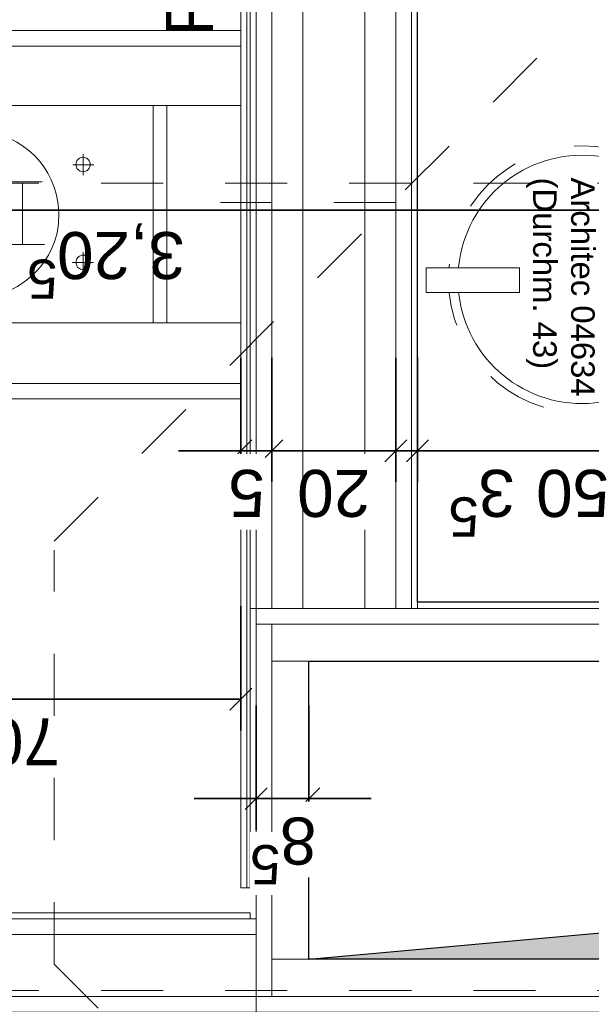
# Model space of a CAD drawing. Header units: metres. Extents: x -13 to 93, y -119 to 25.
# Tile 394 of 656: x 29.644 to 30.565, y -32.422 to -30.837. Entities that reach past the tile are written whole.
import ezdxf

# ---------------------------------------------------------------- set-up
doc = ezdxf.new("R2010")
doc.units = ezdxf.units.M
doc.header["$LTSCALE"] = 0.00508
doc.header["$PDMODE"] = 1
doc.header["$PDSIZE"] = -2
doc.linetypes.add('STYLE_05', pattern=[0.19684, 0.069505, -0.127335])
doc.linetypes.add('STYLE_06', pattern=[1.0537, 0.590515, -0.19684, 0.069505, -0.19684])
doc.layers.get('0').update_dxf_attribs({"lineweight": 18})
for name, color, linetype, lineweight in [('3-4-0 Innenwände', 7, 'Continuous', 35), ('3-4-2-2 NTragIW GK', 7, 'Continuous', 35), ('3-4-5 IWBekleidungen', 7, 'Continuous', 25), ('3-5-1-1 DeckenDurchb', 7, 'Continuous', 25), ('4-1-1 Abwasseranlgn', 7, 'Continuous', 25), ('4-1-2-1 Sanitärobjekte', 7, 'Continuous', 25), ('6-1-0 Ausstattung', 7, 'Continuous', 25), ('Bemaßung', 7, 'Continuous', 18), ('Keine', 7, 'Continuous', 18), ('Plan-Achsen-Fassade', 1, 'STYLE_06', 18), ('Plan-Text', 7, 'Continuous', 13), ('Plan-Text-Hinweis', 7, 'Continuous', 13)]:
    doc.layers.add(name, color=color, linetype=linetype, lineweight=lineweight)
doc.layers.get('0').freeze()
doc.styles.add('Arial', font='ARIAL.TTF')
doc.dimstyles.new('MTZ_200', dxfattribs={"dimtxt": 0.075762, "dimasz": 0.000706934, "dimexe": 0.001, "dimexo": 0.003, "dimgap": 0.0001, "dimtad": 1, "dimdec": 4, "dimzin": 11, "dimtxsty": 'Arial', "dimblk": 'VW_SLASH', "dimcen": 0, "dimdle": 0.001, "dimazin": 0, "dimtfac": 1, "dimtdec": 4, "dimtix": 1, "dimtmove": 0, "dimatfit": 0, "dimldrblk": 'VW_FILLEDARROW', "dimfxl": 0, "dimfrac": 2, "dimtolj": 1, "dimtzin": 11, "dimarcsym": 0})

# ---------------------------------------------------------------- blocks, each defined once
blk = doc.blocks.new('*U71')
at = {"layer": '4-1-2-1 Sanitärobjekte', "color": 7, "linetype": 'STYLE_05', "lineweight": 18}
blk.add_circle((0, 0), 0.215, dxfattribs=at)
at = {"layer": '4-1-2-1 Sanitärobjekte', "color": 7, "linetype": 'Continuous', "lineweight": 18}
blk.add_circle((0, 0), 0.2, dxfattribs=at)
at = {"color": 7, "linetype": 'Continuous', "lineweight": 18}
blk.add_wipeout([(-0.0187, -0.101), (0.0213, -0.101), (0.0213, -0.251), (-0.0187, -0.251)], dxfattribs=at).dxf.layer = '4-1-2-1 Sanitärobjekte'
at = {"layer": '4-1-2-1 Sanitärobjekte', "color": 7, "linetype": 'Continuous', "lineweight": 18}
blk.add_lwpolyline([(-0.0187, -0.101), (0.0213, -0.101), (0.0213, -0.251), (-0.0187, -0.251)], close=True, dxfattribs=at)
blk = doc.blocks.new('einbauwaschtisch_duravit_architec_04634')
at = {"layer": 'Keine', "color": 7, "insert": (-0.1641, 0.0816), "char_height": 0.037881, "attachment_point": 1, "line_spacing_factor": 0.970546, "style": 'Arial'}
blk.add_mtext('Duravit\\PArchitec 04634\\P(Durchm. 43)', dxfattribs=at)
at = {"layer": '4-1-2-1 Sanitärobjekte', "color": 7}
blk.add_blockref('*U71', (0, 0), dxfattribs=at)
blk = doc.blocks.new('*D104')
at = {"layer": 'Bemaßung', "color": 0, "linetype": 'Continuous', "lineweight": -2}
for p, q in [((2.615, -4.9187), (2.615, -4.7187)), ((3.115, -4.9187), (3.115, -4.7187)), ((2.615, -4.7687), (2.665, -4.7687)), ((3.115, -4.7687), (2.615, -4.7687)), ((3.065, -4.7687), (3.115, -4.7687))]:
    blk.add_line(p, q, dxfattribs=at)
at = {"layer": 'Bemaßung', "color": 0, "linetype": 'Continuous', "lineweight": 20}
for p, q in [((2.6327, -4.751), (2.5973, -4.7864)), ((3.0973, -4.7864), (3.1327, -4.751))]:
    blk.add_line(p, q, dxfattribs=at)
at = {"layer": 'Defpoints', "color": 0, "lineweight": 0}
for p in [(3.115, -4.7687), (2.615, -5.0974), (3.115, -5.1106)]:
    blk.add_point(p, dxfattribs=at)
at = {"color": 0, "linetype": 'Continuous', "lineweight": -2}
blk.add_wipeout([(2.8063, -4.764), (2.9237, -4.764), (2.9237, -4.642), (2.8063, -4.642)], dxfattribs=at).dxf.layer = 'Bemaßung'
at = {"layer": 'Bemaßung', "color": 0, "insert": (2.8063, -4.6625), "char_height": 0.07576, "attachment_point": 1, "line_spacing_factor": 0.967741, "style": 'Arial'}
blk.add_mtext('50', dxfattribs=at)
blk = doc.blocks.new('VW_FILLEDARROW')
at = {"color": 0, "lineweight": -2}
blk.add_solid([(0, 0), (0, 0), (0, 0)], dxfattribs=at)
blk = doc.blocks.new('VW_SLASH')
at = {"color": 0, "linetype": 'ByBlock', "lineweight": -2}
blk.add_line((0, 0), (-1, 0), dxfattribs=at)
at = {"color": 0, "linetype": 'ByBlock', "lineweight": 20}
blk.add_line((0, 0), (0, 0), dxfattribs=at)
blk = doc.blocks.new('*D106')
at = {"layer": 'Bemaßung', "color": 0, "linetype": 'Continuous', "lineweight": -2}
for p, q in [((3.4, -4.5187), (3.4, -4.3187)), ((4.0998, -4.5187), (4.0998, -4.3187)), ((3.4, -4.3687), (3.45, -4.3687)), ((4.0998, -4.3687), (3.4, -4.3687)), ((4.0498, -4.3687), (4.0998, -4.3687))]:
    blk.add_line(p, q, dxfattribs=at)
at = {"layer": 'Bemaßung', "color": 0, "linetype": 'Continuous', "lineweight": 20}
for p, q in [((3.4177, -4.351), (3.3823, -4.3864)), ((4.0821, -4.3864), (4.1175, -4.351))]:
    blk.add_line(p, q, dxfattribs=at)
at = {"layer": 'Defpoints', "color": 0, "lineweight": 0}
for p in [(4.0998, -4.3687), (4.0998, -4.8706), (3.4, -5.1393)]:
    blk.add_point(p, dxfattribs=at)
at = {"color": 0, "linetype": 'Continuous', "lineweight": -2}
blk.add_wipeout([(3.6912, -4.364), (3.8086, -4.364), (3.8086, -4.242), (3.6912, -4.242)], dxfattribs=at).dxf.layer = 'Bemaßung'
at = {"layer": 'Bemaßung', "color": 0, "insert": (3.6912, -4.2625), "char_height": 0.07576, "attachment_point": 1, "line_spacing_factor": 0.967741, "style": 'Arial'}
blk.add_mtext('70', dxfattribs=at)
blk = doc.blocks.new('*D117')
at = {"layer": 'Bemaßung', "color": 0, "linetype": 'Continuous', "lineweight": -2}
for p, q in [((3.15, -4.9187), (3.15, -4.7187)), ((3.35, -4.9187), (3.35, -4.7187)), ((3.15, -4.7687), (3.2, -4.7687)), ((3.35, -4.7687), (3.15, -4.7687)), ((3.3, -4.7687), (3.35, -4.7687))]:
    blk.add_line(p, q, dxfattribs=at)
at = {"layer": 'Bemaßung', "color": 0, "linetype": 'Continuous', "lineweight": 20}
for p, q in [((3.1677, -4.751), (3.1323, -4.7864)), ((3.3323, -4.7864), (3.3677, -4.751))]:
    blk.add_line(p, q, dxfattribs=at)
at = {"layer": 'Defpoints', "color": 0, "lineweight": 0}
for p in [(3.35, -4.7687), (3.35, -4.974), (3.15, -5.045)]:
    blk.add_point(p, dxfattribs=at)
at = {"color": 0, "linetype": 'Continuous', "lineweight": -2}
blk.add_wipeout([(3.1913, -4.764), (3.3087, -4.764), (3.3087, -4.642), (3.1913, -4.642)], dxfattribs=at).dxf.layer = 'Bemaßung'
at = {"layer": 'Bemaßung', "color": 0, "insert": (3.1913, -4.6625), "char_height": 0.07576, "attachment_point": 1, "line_spacing_factor": 0.967741, "style": 'Arial'}
blk.add_mtext('20', dxfattribs=at)
blk = doc.blocks.new('*D118')
at = {"layer": 'Bemaßung', "color": 0, "linetype": 'Continuous', "lineweight": -2}
for p, q in [((3.115, -4.9187), (3.115, -4.7187)), ((3.15, -4.9187), (3.15, -4.7187)), ((3.115, -4.7687), (2.9583, -4.7687)), ((3.065, -4.7687), (3.115, -4.7687)), ((3.115, -4.7687), (3.15, -4.7687)), ((3.15, -4.7687), (3.2, -4.7687))]:
    blk.add_line(p, q, dxfattribs=at)
at = {"layer": 'Bemaßung', "color": 0, "linetype": 'Continuous', "lineweight": 20}
for p, q in [((3.1327, -4.751), (3.0973, -4.7864)), ((3.1323, -4.7864), (3.1677, -4.751))]:
    blk.add_line(p, q, dxfattribs=at)
at = {"layer": 'Defpoints', "color": 0, "lineweight": 0}
for p in [(3.115, -4.7687), (3.115, -4.8332), (3.15, -4.9925)]:
    blk.add_point(p, dxfattribs=at)
at = {"color": 0, "linetype": 'Continuous', "lineweight": -2}
blk.add_wipeout([(2.9583, -4.764), (3.0168, -4.764), (3.0168, -4.642), (2.9583, -4.642)], dxfattribs=at).dxf.layer = 'Bemaßung'
at = {"layer": 'Bemaßung', "color": 0, "insert": (2.9583, -4.6625), "char_height": 0.0758, "attachment_point": 1, "line_spacing_factor": 0.967741, "style": 'Arial'}
blk.add_mtext('3', dxfattribs=at)
at = {"color": 0, "linetype": 'Continuous', "lineweight": -2}
blk.add_wipeout([(3.0162, -4.715), (3.0653, -4.715), (3.0653, -4.6137), (3.0162, -4.6137)], dxfattribs=at).dxf.layer = 'Bemaßung'
at = {"layer": 'Bemaßung', "color": 0, "insert": (3.0407, -4.6309), "char_height": 0.0631, "attachment_point": 2, "line_spacing_factor": 0.967741, "style": 'Arial'}
blk.add_mtext('5', dxfattribs=at)
blk = doc.blocks.new('*D119')
at = {"layer": 'Bemaßung', "color": 0, "linetype": 'Continuous', "lineweight": -2}
for p, q in [((3.35, -4.9187), (3.35, -4.7187)), ((3.4, -4.9187), (3.4, -4.7187)), ((3.35, -4.7687), (3.25, -4.7687)), ((3.4, -4.7687), (3.35, -4.7687)), ((3.4, -4.7687), (3.5, -4.7687))]:
    blk.add_line(p, q, dxfattribs=at)
at = {"layer": 'Bemaßung', "color": 0, "linetype": 'Continuous', "lineweight": 20}
for p, q in [((3.3323, -4.7864), (3.3677, -4.751)), ((3.4177, -4.751), (3.3823, -4.7864))]:
    blk.add_line(p, q, dxfattribs=at)
at = {"layer": 'Defpoints', "color": 0, "lineweight": 0}
for p in [(3.35, -4.7687), (3.35, -5.045), (3.4, -5.1393)]:
    blk.add_point(p, dxfattribs=at)
at = {"color": 0, "linetype": 'Continuous', "lineweight": -2}
blk.add_wipeout([(3.3609, -4.764), (3.4195, -4.764), (3.4195, -4.642), (3.3609, -4.642)], dxfattribs=at).dxf.layer = 'Bemaßung'
at = {"layer": 'Bemaßung', "color": 0, "insert": (3.3609, -4.6625), "char_height": 0.0758, "attachment_point": 1, "line_spacing_factor": 0.967741, "style": 'Arial'}
blk.add_mtext('5', dxfattribs=at)
blk = doc.blocks.new('*U143')
at = {"layer": '4-1-2-1 Sanitärobjekte', "color": 7, "lineweight": 18}
for p, q in [((-0.0239, 0.6978), (-0.0341, 0.696)), ((-0.0151, 0.699), (-0.0239, 0.6978)), ((-0.0077, 0.6996), (-0.0151, 0.699)), ((-0.0022, 0.6999), (-0.0077, 0.6996)), ((0.0013, 0.7), (-0.0022, 0.6999)), ((0.0025, 0.7), (0.0013, 0.7)), ((0.003, 0.7), (0.0042, 0.7)), ((0.0042, 0.7), (0.0076, 0.6999)), ((0.0076, 0.6999), (0.0129, 0.6996)), ((0.0129, 0.6996), (0.02, 0.699)), ((0.02, 0.699), (0.0286, 0.6978)), ((0.0286, 0.6978), (0.0384, 0.696)), ((-0.07, 0.6853), (-0.0829, 0.6796)), ((-0.0574, 0.6899), (-0.07, 0.6853)), ((-0.0453, 0.6934), (-0.0574, 0.6899)), ((-0.0341, 0.696), (-0.0453, 0.6934)), ((0.0384, 0.696), (0.0493, 0.6934)), ((0.0493, 0.6934), (0.061, 0.6899)), ((0.061, 0.6899), (0.0731, 0.6854)), ((0.0731, 0.6854), (0.0856, 0.6796)), ((-0.0958, 0.6725), (-0.1086, 0.6638)), ((-0.0829, 0.6796), (-0.0958, 0.6725)), ((0.0856, 0.6796), (0.0982, 0.6725)), ((0.0982, 0.6725), (0.1106, 0.6639)), ((-0.121, 0.6536), (-0.1327, 0.6416)), ((-0.1086, 0.6638), (-0.121, 0.6536)), ((-0.0534, 0.6515), (-0.0626, 0.6473)), ((-0.0444, 0.6548), (-0.0534, 0.6515)), ((-0.0359, 0.6574), (-0.0444, 0.6548)), ((-0.0278, 0.6594), (-0.0359, 0.6574)), ((-0.0204, 0.6608), (-0.0278, 0.6594)), ((-0.0137, 0.6617), (-0.0204, 0.6608)), ((-0.0079, 0.6623), (-0.0137, 0.6617)), ((-0.0032, 0.6625), (-0.0079, 0.6623)), ((0.0003, 0.6626), (-0.0032, 0.6625)), ((0.0025, 0.6626), (0.0003, 0.6626)), ((0.0033, 0.6626), (0.0025, 0.6626)), ((0.004, 0.6633), (0.0047, 0.6633)), ((0.0047, 0.6633), (0.0068, 0.6633)), ((0.0068, 0.6633), (0.0101, 0.6632)), ((0.0101, 0.6632), (0.0145, 0.6629)), ((0.0145, 0.6629), (0.0198, 0.6623)), ((0.0198, 0.6623), (0.0261, 0.6614)), ((0.0261, 0.6614), (0.033, 0.6599)), ((0.033, 0.6599), (0.0406, 0.6579)), ((0.0406, 0.6579), (0.0486, 0.6553)), ((0.0486, 0.6553), (0.057, 0.6519)), ((0.057, 0.6519), (0.0656, 0.6476)), ((0.1106, 0.6639), (0.1226, 0.6536)), ((0.1226, 0.6536), (0.1339, 0.6416)), ((-0.1327, 0.6416), (-0.1435, 0.6277)), ((-0.0811, 0.636), (-0.0901, 0.6288)), ((-0.0718, 0.6422), (-0.0811, 0.636)), ((-0.0626, 0.6473), (-0.0718, 0.6422)), ((0.0656, 0.6476), (0.0744, 0.6424)), ((0.0744, 0.6424), (0.0831, 0.6363)), ((0.0831, 0.6363), (0.0917, 0.629)), ((0.1339, 0.6416), (0.1443, 0.6277)), ((-0.1435, 0.6277), (-0.1531, 0.6118)), ((-0.0989, 0.6203), (-0.1072, 0.6106)), ((-0.0901, 0.6288), (-0.0989, 0.6203)), ((0.0917, 0.629), (0.1, 0.6205)), ((0.1, 0.6205), (0.1079, 0.6107)), ((0.1443, 0.6277), (0.1537, 0.6118)), ((-0.1531, 0.6118), (-0.1613, 0.5937)), ((-0.1072, 0.6106), (-0.1149, 0.5994)), ((0.1079, 0.6107), (0.1153, 0.5995)), ((0.1537, 0.6118), (0.1616, 0.5937)), ((-0.1613, 0.5937), (-0.1679, 0.5732)), ((-0.1219, 0.5868), (-0.1281, 0.5726)), ((-0.1149, 0.5994), (-0.1219, 0.5868)), ((0.1153, 0.5995), (0.1221, 0.5868)), ((0.1221, 0.5868), (0.1281, 0.5726)), ((0.1616, 0.5937), (0.168, 0.5732)), ((-0.1679, 0.5732), (-0.1725, 0.5503)), ((-0.1281, 0.5726), (-0.1332, 0.5568)), ((0.1281, 0.5726), (0.1332, 0.5568)), ((0.168, 0.5732), (0.1725, 0.5503)), ((-0.1332, 0.5568), (-0.1353, 0.5483)), ((0.1332, 0.5568), (0.1353, 0.5483)), ((-0.1725, 0.5503), (-0.175, 0.5247)), ((-0.1369, 0.5392), (-0.1381, 0.5295)), ((-0.1353, 0.5483), (-0.1369, 0.5392)), ((0.1353, 0.5483), (0.1369, 0.5392)), ((0.1369, 0.5392), (0.1381, 0.5296)), ((0.1725, 0.5503), (0.175, 0.5247)), ((-0.175, 0.5237), (-0.175, 0)), ((-0.1381, 0.5295), (-0.1389, 0.5194)), ((0.1381, 0.5296), (0.1389, 0.5196)), ((0.175, 0.5237), (0.175, 0)), ((-0.1395, 0.5089), (-0.1397, 0.4982)), ((-0.1389, 0.5194), (-0.1395, 0.5089)), ((0.1389, 0.5196), (0.1395, 0.5092)), ((0.1395, 0.5092), (0.1397, 0.4987)), ((-0.1397, 0.4982), (-0.1397, 0.4875)), ((0.1397, 0.4987), (0.1398, 0.4881)), ((-0.1397, 0.4875), (-0.1395, 0.4767)), ((-0.1395, 0.4767), (-0.1391, 0.4662)), ((0.1395, 0.4775), (0.1392, 0.4671)), ((0.1398, 0.4881), (0.1395, 0.4775)), ((-0.1391, 0.4662), (-0.1386, 0.4559)), ((0.1392, 0.4671), (0.1386, 0.4569)), ((-0.1386, 0.4559), (-0.1379, 0.4459)), ((-0.1379, 0.4459), (-0.1372, 0.4365)), ((-0.0449, 0.4431), (-0.042, 0.4449)), ((-0.042, 0.4449), (-0.0389, 0.4467)), ((-0.0389, 0.4467), (-0.0355, 0.4485)), ((-0.0355, 0.4485), (-0.0318, 0.4502)), ((-0.0318, 0.4502), (-0.0278, 0.4518)), ((-0.0278, 0.4518), (-0.0236, 0.4532)), ((-0.0236, 0.4532), (-0.0191, 0.4545)), ((-0.0191, 0.4545), (-0.0143, 0.4555)), ((-0.0143, 0.4555), (-0.0093, 0.4563)), ((-0.0093, 0.4563), (-0.004, 0.4568)), ((-0.004, 0.4568), (0.0016, 0.457)), ((0.0071, 0.4568), (0.0016, 0.457)), ((0.0124, 0.4563), (0.0071, 0.4568)), ((0.0175, 0.4555), (0.0124, 0.4563)), ((0.0222, 0.4545), (0.0175, 0.4555)), ((0.0268, 0.4532), (0.0222, 0.4545)), ((0.031, 0.4518), (0.0268, 0.4532)), ((0.035, 0.4502), (0.031, 0.4518)), ((0.0387, 0.4485), (0.035, 0.4502)), ((0.0421, 0.4467), (0.0387, 0.4485)), ((0.0452, 0.4449), (0.0421, 0.4467)), ((0.0481, 0.4431), (0.0452, 0.4449)), ((0.1379, 0.4472), (0.1372, 0.4379)), ((0.1386, 0.4569), (0.1379, 0.4472)), ((-0.1372, 0.4365), (-0.1363, 0.4278)), ((-0.0573, 0.4328), (-0.0571, 0.433)), ((-0.0571, 0.433), (-0.0567, 0.4335)), ((-0.0567, 0.4335), (-0.0559, 0.4343)), ((-0.0559, 0.4343), (-0.0548, 0.4353)), ((-0.0548, 0.4353), (-0.0534, 0.4366)), ((-0.0534, 0.4366), (-0.0517, 0.438)), ((-0.0517, 0.438), (-0.0497, 0.4396)), ((-0.0497, 0.4396), (-0.0475, 0.4413)), ((-0.0489, 0.3159), (-0.0489, 0.436)), ((-0.0475, 0.4413), (-0.0449, 0.4431)), ((0.0506, 0.4413), (0.0481, 0.4431)), ((0.0529, 0.4396), (0.0506, 0.4413)), ((0.0521, 0.4402), (0.0521, 0.3201)), ((0.0549, 0.438), (0.0529, 0.4396)), ((0.0566, 0.4366), (0.0549, 0.438)), ((0.058, 0.4353), (0.0566, 0.4366)), ((0.0591, 0.4343), (0.058, 0.4353)), ((0.0598, 0.4335), (0.0591, 0.4343)), ((0.0603, 0.433), (0.0598, 0.4335)), ((0.0605, 0.4328), (0.0603, 0.433)), ((0.1364, 0.4293), (0.1355, 0.4214)), ((0.1372, 0.4379), (0.1364, 0.4293)), ((-0.1363, 0.4278), (-0.1355, 0.4197)), ((-0.1355, 0.4197), (-0.1347, 0.4125)), ((-0.1347, 0.4125), (-0.1339, 0.4064)), ((0.1347, 0.4143), (0.1339, 0.4083)), ((0.1355, 0.4214), (0.1347, 0.4143)), ((-0.1339, 0.4064), (-0.1332, 0.4013)), ((-0.1332, 0.4013), (-0.1326, 0.3974)), ((-0.1326, 0.3974), (-0.1322, 0.3949)), ((0.1322, 0.397), (0.1319, 0.3959)), ((0.1327, 0.3995), (0.1322, 0.397)), ((0.1332, 0.4033), (0.1327, 0.3995)), ((0.1339, 0.4083), (0.1332, 0.4033)), ((-0.1322, 0.3949), (-0.1319, 0.3938)), ((-0.1319, 0.3949), (-0.1317, 0.3942)), ((-0.1317, 0.3942), (-0.1311, 0.3921)), ((-0.1311, 0.3921), (-0.13, 0.3889)), ((-0.13, 0.3889), (-0.1285, 0.3846)), ((-0.1285, 0.3846), (-0.1263, 0.3794)), ((0.1279, 0.3853), (0.1259, 0.3801)), ((0.1294, 0.3896), (0.1279, 0.3853)), ((0.1305, 0.3928), (0.1294, 0.3896)), ((0.1311, 0.3949), (0.1305, 0.3928)), ((0.1312, 0.3956), (0.1311, 0.3949)), ((-0.1263, 0.3794), (-0.1236, 0.3734)), ((-0.1236, 0.3734), (-0.1203, 0.3669)), ((-0.1203, 0.3669), (-0.1163, 0.3598)), ((0.12, 0.3676), (0.116, 0.3606)), ((0.1232, 0.3742), (0.12, 0.3676)), ((0.1259, 0.3801), (0.1232, 0.3742)), ((-0.1163, 0.3598), (-0.1115, 0.3525)), ((-0.1115, 0.3525), (-0.106, 0.3449)), ((0.05, 0.3517), (-0.0489, 0.3517)), ((0.1114, 0.3533), (0.106, 0.3458)), ((0.116, 0.3606), (0.1114, 0.3533)), ((-0.106, 0.3449), (-0.0998, 0.3374)), ((-0.0998, 0.3374), (-0.0926, 0.3299)), ((0.0998, 0.3382), (0.0928, 0.3308)), ((0.106, 0.3458), (0.0998, 0.3382)), ((-0.0926, 0.3299), (-0.0846, 0.3228)), ((-0.0846, 0.3228), (-0.0757, 0.316)), ((0.0849, 0.3237), (0.076, 0.3169)), ((0.0928, 0.3308), (0.0849, 0.3237)), ((-0.0757, 0.316), (-0.0658, 0.3098)), ((-0.0658, 0.3098), (-0.0549, 0.3042)), ((-0.0549, 0.3042), (-0.043, 0.2995)), ((0.0554, 0.3052), (0.0435, 0.3005)), ((0.0662, 0.3107), (0.0554, 0.3052)), ((0.076, 0.3169), (0.0662, 0.3107)), ((-0.043, 0.2995), (-0.0299, 0.2958)), ((-0.0299, 0.2958), (-0.0157, 0.2933)), ((-0.0157, 0.2933), (0.001, 0.293)), ((0.0163, 0.2943), (0.001, 0.293)), ((0.0305, 0.2968), (0.0163, 0.2943)), ((0.0435, 0.3005), (0.0305, 0.2968)), ((-0.078, 0.2713), (-0.078, 0.2374)), ((0.0797, 0.2706), (0.0797, 0.2367)), ((-0.089, 0.2559), (-0.0892, 0.2539)), ((-0.0892, 0.2539), (-0.089, 0.2519)), ((-0.0885, 0.2579), (-0.089, 0.2559)), ((-0.0877, 0.2597), (-0.0885, 0.2579)), ((-0.0865, 0.2613), (-0.0877, 0.2597)), ((-0.0851, 0.2628), (-0.0865, 0.2613)), ((-0.0834, 0.2639), (-0.0851, 0.2628)), ((-0.0816, 0.2648), (-0.0834, 0.2639)), ((-0.0796, 0.2653), (-0.0816, 0.2648)), ((-0.0776, 0.2655), (-0.0796, 0.2653)), ((-0.0756, 0.2653), (-0.0776, 0.2655)), ((-0.0737, 0.2648), (-0.0756, 0.2653)), ((-0.0718, 0.2639), (-0.0737, 0.2648)), ((-0.0702, 0.2628), (-0.0718, 0.2639)), ((-0.0688, 0.2613), (-0.0702, 0.2628)), ((-0.0676, 0.2597), (-0.0688, 0.2613)), ((-0.0668, 0.2579), (-0.0676, 0.2597)), ((-0.0662, 0.2559), (-0.0668, 0.2579)), ((-0.0661, 0.2539), (-0.0662, 0.2559)), ((-0.0662, 0.2519), (-0.0661, 0.2539)), ((0.0687, 0.2559), (0.0685, 0.2539)), ((0.0685, 0.2539), (0.0687, 0.2519)), ((0.0692, 0.2579), (0.0687, 0.2559)), ((0.07, 0.2597), (0.0692, 0.2579)), ((0.0712, 0.2613), (0.07, 0.2597)), ((0.0726, 0.2628), (0.0712, 0.2613)), ((0.0743, 0.2639), (0.0726, 0.2628)), ((0.0761, 0.2648), (0.0743, 0.2639)), ((0.078, 0.2653), (0.0761, 0.2648)), ((0.0801, 0.2655), (0.078, 0.2653)), ((0.0821, 0.2653), (0.0801, 0.2655)), ((0.084, 0.2648), (0.0821, 0.2653)), ((0.0858, 0.2639), (0.084, 0.2648)), ((0.0875, 0.2628), (0.0858, 0.2639)), ((0.0889, 0.2613), (0.0875, 0.2628)), ((0.0901, 0.2597), (0.0889, 0.2613)), ((0.0909, 0.2579), (0.0901, 0.2597)), ((0.0915, 0.2559), (0.0909, 0.2579)), ((0.0916, 0.2539), (0.0915, 0.2559)), ((0.0915, 0.2519), (0.0916, 0.2539)), ((-0.0611, 0.2537), (-0.0956, 0.2537)), ((-0.089, 0.2519), (-0.0885, 0.2499)), ((-0.0885, 0.2499), (-0.0877, 0.2481)), ((-0.0877, 0.2481), (-0.0865, 0.2464)), ((-0.0865, 0.2464), (-0.0851, 0.245)), ((-0.0851, 0.245), (-0.0834, 0.2439)), ((-0.0834, 0.2439), (-0.0816, 0.243)), ((-0.0816, 0.243), (-0.0796, 0.2425)), ((-0.0796, 0.2425), (-0.0776, 0.2423)), ((-0.0776, 0.2423), (-0.0756, 0.2425)), ((-0.0756, 0.2425), (-0.0737, 0.243)), ((-0.0737, 0.243), (-0.0718, 0.2439)), ((-0.0718, 0.2439), (-0.0702, 0.245)), ((-0.0702, 0.245), (-0.0688, 0.2464)), ((-0.0688, 0.2464), (-0.0676, 0.2481)), ((-0.0676, 0.2481), (-0.0668, 0.2499)), ((-0.0668, 0.2499), (-0.0662, 0.2519)), ((0.0966, 0.2537), (0.0628, 0.2537)), ((0.0687, 0.2519), (0.0692, 0.2499)), ((0.0692, 0.2499), (0.07, 0.2481)), ((0.07, 0.2481), (0.0712, 0.2464)), ((0.0712, 0.2464), (0.0726, 0.245)), ((0.0726, 0.245), (0.0743, 0.2439)), ((0.0743, 0.2439), (0.0761, 0.243)), ((0.0761, 0.243), (0.078, 0.2425)), ((0.078, 0.2425), (0.0801, 0.2423)), ((0.0801, 0.2423), (0.0821, 0.2425)), ((0.0821, 0.2425), (0.084, 0.243)), ((0.084, 0.243), (0.0858, 0.2439)), ((0.0858, 0.2439), (0.0875, 0.245)), ((0.0875, 0.245), (0.0889, 0.2464)), ((0.0889, 0.2464), (0.0901, 0.2481)), ((0.0901, 0.2481), (0.0909, 0.2499)), ((0.0909, 0.2499), (0.0915, 0.2519)), ((0.175, 0.141), (-0.175, 0.141)), ((0.175, 0.1189), (-0.175, 0.1189)), ((0.175, 0), (-0.175, 0))]:
    blk.add_line(p, q, dxfattribs=at)
blk = doc.blocks.new('wc_beh_duravit_architec_019009')
at = {"layer": '4-1-2-1 Sanitärobjekte', "color": 7, "linetype": 'Continuous', "lineweight": 18}
for points in [[(-0.2976, 0.696), (-0.2726, 0.696), (-0.2726, 0), (-0.2976, 0)], [(0.2706, 0.696), (0.2956, 0.696), (0.2956, 0), (0.2706, 0)]]:
    blk.add_lwpolyline(points, close=True, dxfattribs=at)
at = {"layer": '4-1-2-1 Sanitärobjekte', "color": 7}
blk.add_blockref('*U143', (0, 0), dxfattribs=at)
at = {"layer": 'Plan-Text', "insert": (-0.1907, 0.9038), "char_height": 0.037881, "attachment_point": 1, "line_spacing_factor": 0.970546, "style": 'Arial'}
blk.add_mtext('{\\C7;\\lDuravit\\PArchitec 019009\\P(70x35)}', dxfattribs=at)
blk = doc.blocks.new('*U145')
at = {"layer": '4-1-1 Abwasseranlgn', "color": 5, "linetype": 'STYLE_05', "lineweight": 13}
for p, q in [((3.7006, -3.9421), (3.5648, -3.8064)), ((3.7006, -3.9421), (3.7006, -4.6091)), ((3.7006, -4.6234), (2.8565, -5.4675)), ((3.15, -5.1687), (3.4325, -5.1687))]:
    blk.add_line(p, q, dxfattribs=at)
blk = doc.blocks.new('*U148')
at = {"layer": '3-5-1-1 DeckenDurchb', "linetype": 'Continuous', "lineweight": 0}
blk.add_hatch(color=19, dxfattribs=at).paths.add_polyline_path([(1, -4.43), (1, -3.95), (3.29, -3.95), (1.4089, -4.1201)])
at = {"layer": '3-5-1-1 DeckenDurchb'}
for points in [[(1, -4.43), (1, -3.95), (3.29, -3.95), (1.4089, -4.1201)], [(1, -3.95), (3.29, -3.95), (3.29, -4.43), (1, -4.43)]]:
    blk.add_lwpolyline(points, close=True, dxfattribs=at)
blk = doc.blocks.new('*D153')
at = {"layer": 'Bemaßung', "color": 0, "linetype": 'Continuous', "lineweight": -2}
for p, q in [((3.29, -4.3587), (3.29, -4.1587)), ((3.375, -4.3587), (3.375, -4.1587)), ((3.29, -4.2087), (3.19, -4.2087)), ((3.375, -4.2087), (3.29, -4.2087)), ((3.375, -4.2087), (3.475, -4.2087))]:
    blk.add_line(p, q, dxfattribs=at)
at = {"layer": 'Bemaßung', "color": 0, "linetype": 'Continuous', "lineweight": 20}
for p, q in [((3.2723, -4.2264), (3.3077, -4.191)), ((3.3927, -4.191), (3.3573, -4.2264))]:
    blk.add_line(p, q, dxfattribs=at)
at = {"layer": 'Defpoints', "color": 0, "lineweight": 0}
for p in [(3.29, -4.43), (3.375, -4.43)]:
    blk.add_point(p, dxfattribs=at)
at = {"color": 0, "linetype": 'Continuous', "lineweight": -2}
blk.add_wipeout([(3.278, -4.204), (3.3365, -4.204), (3.3365, -4.082), (3.278, -4.082)], dxfattribs=at).dxf.layer = 'Bemaßung'
at = {"layer": 'Defpoints', "color": 0, "lineweight": 0}
blk.add_point((3.29, -4.2087), dxfattribs=at)
at = {"layer": 'Bemaßung', "color": 0, "insert": (3.278, -4.1025), "char_height": 0.0758, "attachment_point": 1, "line_spacing_factor": 0.967741, "style": 'Arial'}
blk.add_mtext('8', dxfattribs=at)
at = {"color": 0, "linetype": 'Continuous', "lineweight": -2}
blk.add_wipeout([(3.3359, -4.155), (3.3849, -4.155), (3.3849, -4.0537), (3.3359, -4.0537)], dxfattribs=at).dxf.layer = 'Bemaßung'
at = {"layer": 'Bemaßung', "color": 0, "insert": (3.3604, -4.0709), "char_height": 0.0631, "attachment_point": 2, "line_spacing_factor": 0.967741, "style": 'Arial'}
blk.add_mtext('5', dxfattribs=at)
blk = doc.blocks.new('*D161')
at = {"layer": 'Bemaßung', "color": 0, "linetype": 'Continuous', "lineweight": -2}
for p, q in [((-0.5801, -3.95), (-0.5801, -3.9)), ((-0.4301, -3.95), (-0.6301, -3.95)), ((-0.5801, -4.19), (-0.5801, -3.95)), ((-0.4301, -4.19), (-0.6301, -4.19)), ((-0.5801, -4.24), (-0.5801, -4.19))]:
    blk.add_line(p, q, dxfattribs=at)
at = {"layer": 'Bemaßung', "color": 0, "linetype": 'Continuous', "lineweight": 20}
for p, q in [((-0.5625, -3.9677), (-0.5978, -3.9323)), ((-0.5978, -4.1723), (-0.5625, -4.2077))]:
    blk.add_line(p, q, dxfattribs=at)
at = {"layer": 'Defpoints', "color": 0, "lineweight": 0}
for p in [(3.29, -3.95), (-0.5801, -4.19), (3.29, -4.19)]:
    blk.add_point(p, dxfattribs=at)
at = {"layer": 'Bemaßung', "color": 0, "insert": (-0.6913, -4.119), "char_height": 0.07576, "attachment_point": 1, "rotation": 90, "line_spacing_factor": 0.967741, "style": 'Arial'}
blk.add_mtext('24', dxfattribs=at)
blk = doc.blocks.new('*D162')
at = {"layer": 'Bemaßung', "color": 0, "linetype": 'Continuous', "lineweight": -2}
for p, q in [((-0.5801, -3.95), (-0.5801, -3.85)), ((-0.4301, -3.905), (-0.6301, -3.905)), ((-0.5801, -3.95), (-0.5801, -3.905)), ((-0.5801, -3.905), (-0.5801, -4.005)), ((-0.4301, -3.95), (-0.6301, -3.95))]:
    blk.add_line(p, q, dxfattribs=at)
at = {"layer": 'Bemaßung', "color": 0, "linetype": 'Continuous', "lineweight": 20}
for p, q in [((-0.5625, -3.9227), (-0.5978, -3.8873)), ((-0.5978, -3.9323), (-0.5625, -3.9677))]:
    blk.add_line(p, q, dxfattribs=at)
at = {"layer": 'Defpoints', "color": 0, "lineweight": 0}
for p in [(-0.5801, -3.905), (0.9, -3.905), (3.29, -3.95)]:
    blk.add_point(p, dxfattribs=at)
at = {"layer": 'Bemaßung', "color": 0, "rotation": 90, "line_spacing_factor": 0.967741, "style": 'Arial'}
for s, insert, char_height, attachment_point in [('5', (-0.723, -3.9293), 0.0631, 2), ('4', (-0.6913, -4.0117), 0.0758, 1)]:
    blk.add_mtext(s, dxfattribs=dict(at, insert=insert, char_height=char_height, attachment_point=attachment_point))
blk = doc.blocks.new('*D166')
at = {"layer": 'Bemaßung', "color": 0, "linetype": 'Continuous', "lineweight": -2}
for p, q in [((-0.5801, -4.19), (-0.5801, -4.14)), ((-0.4301, -4.19), (-0.6301, -4.19)), ((-0.5801, -7.55), (-0.5801, -4.19)), ((-0.4301, -7.55), (-0.6301, -7.55)), ((-0.5801, -7.6), (-0.5801, -7.55))]:
    blk.add_line(p, q, dxfattribs=at)
at = {"layer": 'Bemaßung', "color": 0, "linetype": 'Continuous', "lineweight": 20}
for p, q in [((-0.5625, -4.2077), (-0.5978, -4.1723)), ((-0.5978, -7.5323), (-0.5625, -7.5677))]:
    blk.add_line(p, q, dxfattribs=at)
at = {"layer": 'Defpoints', "color": 0, "lineweight": 0}
for p in [(3.6399, -4.19), (-0.5801, -7.55), (2.2072, -7.55)]:
    blk.add_point(p, dxfattribs=at)
at = {"layer": 'Bemaßung', "color": 0, "insert": (-0.6913, -5.8358), "char_height": 0.07576, "attachment_point": 1, "rotation": 90, "line_spacing_factor": 0.967741, "style": 'Arial'}
blk.add_mtext('3,36', dxfattribs=at)
blk = doc.blocks.new('*D174')
at = {"layer": 'Bemaßung', "color": 0, "linetype": 'Continuous', "lineweight": -2}
for p, q in [((2.145, -5.0067), (2.145, -5.2067)), ((5.35, -5.3067), (5.35, -5.1067)), ((2.145, -5.1567), (2.095, -5.1567)), ((5.35, -5.1567), (2.145, -5.1567)), ((5.4, -5.1567), (5.35, -5.1567))]:
    blk.add_line(p, q, dxfattribs=at)
at = {"layer": 'Bemaßung', "color": 0, "linetype": 'Continuous', "lineweight": 20}
for p, q in [((2.1627, -5.139), (2.1273, -5.1743)), ((5.3323, -5.1743), (5.3677, -5.139))]:
    blk.add_line(p, q, dxfattribs=at)
at = {"layer": 'Defpoints', "color": 0, "lineweight": 0}
for p in [(2.145, -4.4941), (5.35, -5.1567), (5.35, -7.9887)]:
    blk.add_point(p, dxfattribs=at)
at = {"layer": 'Bemaßung', "color": 0, "line_spacing_factor": 0.967741, "style": 'Arial'}
for s, insert, char_height, attachment_point in [('5', (3.7196, -5.0138), 0.0631, 2), ('3,20', (3.49, -5.0455), 0.07576, 1)]:
    blk.add_mtext(s, dxfattribs=dict(at, insert=insert, char_height=char_height, attachment_point=attachment_point))
blk = doc.blocks.new('kern_beh-wc+h-wc (2D)')
at = {"layer": '3-4-2-2 NTragIW GK', "color": 7, "linetype": 'Continuous', "lineweight": 18}
for points in [[(1, -3.89), (3.375, -3.89), (3.375, -3.865), (1, -3.865)], [(3.375, -3.89), (5.645, -3.89), (5.645, -3.865), (3.375, -3.865)], [(1, -3.95), (3.35, -3.95), (3.35, -3.89), (1, -3.89)], [(3.375, -3.99), (5.645, -3.99), (5.645, -3.89), (3.375, -3.89)], [(3.29, -3.95), (3.29, -4.43), (3.35, -4.43), (3.35, -3.95)], [(3.375, -4.015), (5.645, -4.015), (5.645, -3.99), (3.375, -3.99)], [(3.35, -4.43), (1, -4.43), (1, -4.49), (3.35, -4.49)], [(3.125, -4.515), (3.15, -4.515), (3.15, -5.575), (3.125, -5.575)], [(3.15, -4.515), (3.2, -4.515), (3.2, -5.575), (3.15, -5.575)]]:
    blk.add_lwpolyline(points, close=True, dxfattribs=at)
at = {"layer": '3-4-5 IWBekleidungen', "color": 7, "linetype": 'Continuous', "lineweight": 18}
for points in [[(3.385, -4.025), (5.645, -4.025), (5.645, -4.015), (3.385, -4.015)], [(-0.05014648, -4.515), (-0.05014648, -4.525), (3.115, -4.525), (3.115, -4.515)], [(3.115, -4.515), (3.125, -4.515), (3.125, -5.565), (3.115, -5.565)]]:
    blk.add_lwpolyline(points, close=True, dxfattribs=at)
at = {"layer": '3-5-1-1 DeckenDurchb', "color": 7}
blk.add_blockref('*U148', (0, 0), dxfattribs=at)
at = {"layer": '4-1-2-1 Sanitärobjekte', "color": 7, "rotation": 90}
blk.add_blockref('einbauwaschtisch_duravit_architec_04634', (2.85, -5.045), dxfattribs=at)
at = {"layer": 'Bemaßung', "color": 7, "linetype": 'Continuous', "lineweight": 18}
dim = blk.add_linear_dim(base=(-0.58014648, -3.905), p1=(3.29, -3.95), p2=(0.9, -3.905), angle=90, dimstyle='MTZ_200', override={"dimtxt": 0.001515, "dimgap": 0.01, "dimdec": 3, "dimlfac": 50, "dimpost": '<>m', "dimtxsty": 'Arial', "dimtix": 0, "dimtmove": 2}, dxfattribs=at)
dim.commit()
dim.dimension.update_dxf_attribs({"geometry": '*D162', "text_midpoint": (-0.59014648, -3.905), "dimtype": 160})
dim = blk.add_linear_dim(base=(4.09980622, -4.36867714), p1=(3.4, -5.13928494), p2=(4.09980622, -4.87063083), dimstyle='MTZ_200', override={"dimtxt": 0.001515, "dimgap": 0.005, "dimdec": 3, "dimlfac": 50, "dimpost": '<>m', "dimtxsty": 'Arial', "dimtmove": 2}, dxfattribs=at)
dim.commit()
dim.dimension.update_dxf_attribs({"geometry": '*D106', "text_midpoint": (4.44970933, -4.36867714)})
at = {"layer": '3-4-2-2 NTragIW GK', "color": 7, "linetype": 'Continuous', "lineweight": 18}
for points in [[(3.35, -3.89), (3.35, -4.49), (3.375, -4.49), (3.375, -3.89)], [(3.375, -4.49), (1, -4.49), (1, -4.515), (3.375, -4.515)]]:
    blk.add_lwpolyline(points, close=True, dxfattribs=at)
at = {"layer": '3-4-5 IWBekleidungen', "color": 7, "linetype": 'Continuous', "lineweight": 18}
for points in [[(3.375, -4.065), (3.375, -4.515), (3.385, -4.515), (3.385, -4.065)], [(3.4, -4.065), (3.385, -4.065), (3.385, -7.465), (3.4, -7.465)]]:
    blk.add_lwpolyline(points, close=True, dxfattribs=at)
at = {"layer": '6-1-0 Ausstattung'}
blk.add_lwpolyline([(2.615, -4.525), (3.115, -4.525), (3.115, -5.565), (2.615, -5.565)], close=True, dxfattribs=at)
at = {"layer": 'Bemaßung', "color": 7, "linetype": 'Continuous', "lineweight": 18}
dim = blk.add_linear_dim(base=(3.115, -4.76867714), p1=(2.615, -5.09736385), p2=(3.115, -5.11063083), dimstyle='MTZ_200', override={"dimtxt": 0.001515, "dimgap": 0.005, "dimdec": 3, "dimlfac": 50, "dimpost": '<>m', "dimtxsty": 'Arial', "dimtmove": 2}, dxfattribs=at)
dim.commit()
dim.dimension.update_dxf_attribs({"geometry": '*D104', "text_midpoint": (3.365, -4.76867714)})
dim = blk.add_linear_dim(base=(3.35, -4.76867714), p1=(3.15, -5.045), p2=(3.35, -4.974), dimstyle='MTZ_200', override={"dimtxt": 0.001515, "dimgap": 0.005, "dimdec": 3, "dimlfac": 50, "dimpost": '<>m', "dimtxsty": 'Arial', "dimtmove": 2}, dxfattribs=at)
dim.commit()
dim.dimension.update_dxf_attribs({"geometry": '*D117', "text_midpoint": (3.45, -4.76867714)})
at = {"layer": '3-4-2-2 NTragIW GK', "color": 7, "linetype": 'Continuous', "lineweight": 18}
for points in [[(3.37529369, -4.065), (3.37529369, -5.575), (3.39, -5.575), (3.39, -4.065)], [(3.3, -4.515), (3.3, -5.575), (3.35, -5.575), (3.35, -4.515)], [(3.35, -4.515), (3.35, -5.575), (3.375, -5.575), (3.375, -4.515)]]:
    blk.add_lwpolyline(points, close=True, dxfattribs=at)
at = {"layer": 'Bemaßung', "color": 7, "linetype": 'Continuous', "lineweight": 18}
dim = blk.add_linear_dim(base=(3.115, -4.76867714), p1=(3.15, -4.99252431), p2=(3.115, -4.83315514), dimstyle='MTZ_200', override={"dimtxt": 0.001515, "dimgap": 0.005, "dimdec": 3, "dimlfac": 50, "dimpost": '<>m', "dimtxsty": 'Arial', "dimtix": 0, "dimtmove": 2}, dxfattribs=at)
dim.commit()
dim.dimension.update_dxf_attribs({"geometry": '*D118', "text_midpoint": (3.065, -4.76367714), "dimtype": 160})
dim = blk.add_linear_dim(base=(3.35, -4.76867714), p1=(3.4, -5.13928494), p2=(3.35, -5.045), dimstyle='MTZ_200', override={"dimtxt": 0.001515, "dimgap": 0.005, "dimdec": 3, "dimlfac": 50, "dimpost": '<>m', "dimtxsty": 'Arial', "dimtmove": 2}, dxfattribs=at)
dim.commit()
dim.dimension.update_dxf_attribs({"geometry": '*D119', "text_midpoint": (3.39, -4.76367714), "dimtype": 160})
at = {"layer": '4-1-1 Abwasseranlgn', "color": 7}
blk.add_blockref('*U145', (0, 0), dxfattribs=at)
at = {"layer": '4-1-2-1 Sanitärobjekte', "color": 7, "rotation": -90}
blk.add_blockref('wc_beh_duravit_architec_019009', (3.4, -5.14999998), dxfattribs=at)
at = {"layer": 'Bemaßung', "color": 7, "linetype": 'Continuous', "lineweight": 18}
dim = blk.add_linear_dim(base=(5.35, -5.15665109), p1=(2.145, -4.49414583), p2=(5.35, -7.98867714), dimstyle='MTZ_200', override={"dimtxt": 0.001515, "dimgap": 0.01, "dimdec": 3, "dimlfac": 50, "dimpost": '<>m', "dimtxsty": 'Arial', "dimtmove": 2}, dxfattribs=at)
dim.commit()
dim.dimension.update_dxf_attribs({"geometry": '*D174', "text_midpoint": (3.6169118, -5.14665109), "dimtype": 160})
dim = blk.add_linear_dim(base=(3.29, -4.20867714), p1=(3.375, -4.43), p2=(3.29, -4.43), dimstyle='MTZ_200', override={"dimtxt": 0.001515, "dimgap": 0.005, "dimdec": 3, "dimlfac": 50, "dimpost": '<>m', "dimtxsty": 'Arial', "dimtmove": 2}, dxfattribs=at)
dim.commit()
dim.dimension.update_dxf_attribs({"geometry": '*D153', "text_midpoint": (3.33132286, -4.20367714), "dimtype": 160})
for base, p1, p2, picture, middle in [((-0.58014648, -4.19), (3.29, -3.95), (3.29, -4.19), '*D161', (-0.59014648, -4.06022116)), ((-0.58014648, -7.55), (3.63985352, -4.19), (2.20724185, -7.55), '*D166', (-0.59014648, -5.73309631))]:
    dim = blk.add_linear_dim(base=base, p1=p1, p2=p2, angle=90, dimstyle='MTZ_200', override={"dimtxt": 0.001515, "dimgap": 0.01, "dimdec": 3, "dimlfac": 50, "dimpost": '<>m', "dimtxsty": 'Arial', "dimtmove": 2}, dxfattribs=at)
    dim.commit()
    dim.dimension.update_dxf_attribs({"geometry": picture, "text_midpoint": middle, "dimtype": 160})

msp = doc.modelspace()

# ---------------------------------------------------------------- linework, layer by layer
at = {"layer": 'Plan-Achsen-Fassade', "color": 9}
for p, q in [((27.575, -31.1), (41.525, -31.1)), ((27.575, -32.4), (41.525, -32.4))]:
    msp.add_line(p, q, dxfattribs=at)

# ---------------------------------------------------------------- next in the draw order: block references
at = {"layer": '3-4-0 Innenwände', "color": 7, "rotation": 180}
msp.add_blockref('kern_beh-wc+h-wc (2D)', (33.4, -36.3), dxfattribs=at)

# ---------------------------------------------------------------- next in the draw order: block references
msp.add_blockref('kern_beh-wc+h-wc (2D)', (33.4, -36.3), dxfattribs=at)

# ---------------------------------------------------------------- next in the draw order: block references
msp.add_blockref('kern_beh-wc+h-wc (2D)', (33.4, -36.3), dxfattribs=at)

# ---------------------------------------------------------------- next in the draw order: texts
at = {"layer": 'Plan-Text-Hinweis', "insert": (29.87969189, -30.86385211), "char_height": 0.0757622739, "attachment_point": 1, "rotation": 90, "line_spacing_factor": 0.967741, "style": 'Arial'}
msp.add_mtext('{\\C7;\\lF90}', dxfattribs=at)

doc.saveas('drawing.dxf')
